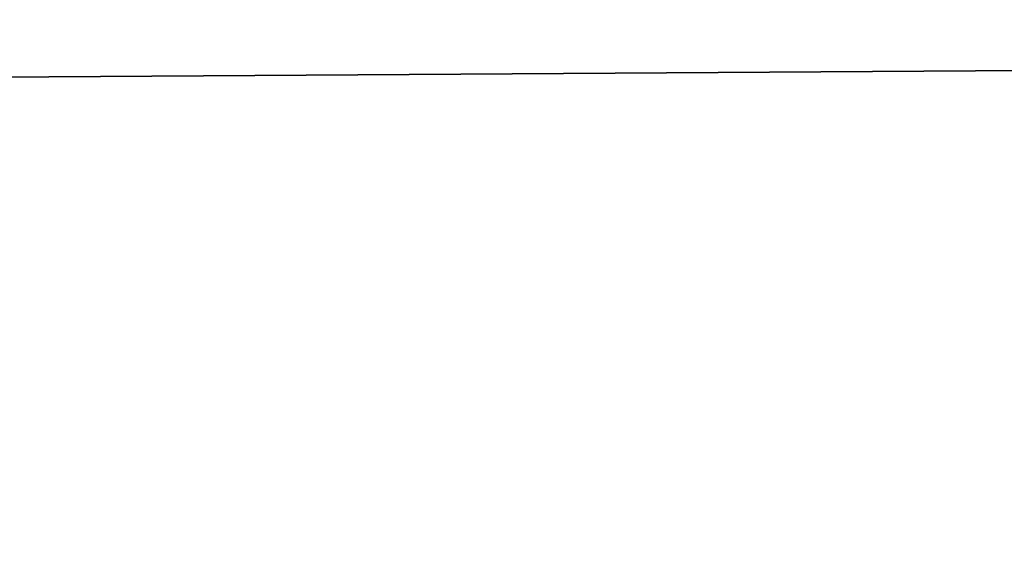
# Model space of a CAD drawing. Header units: millimetres. Extents: x -144 to 364, y -408 to 1133.
# Tile 1045 of 1056: x -55.52 to -55.4602, y 987.4551 to 987.4875. Entities that reach past the tile are written whole.
import ezdxf

# ---------------------------------------------------------------- set-up
doc = ezdxf.new("R2010")
doc.units = ezdxf.units.MM
doc.header["$LTSCALE"] = 41.718519
for name, color, linetype in [('1639', 7, 'CONTINUOUS'), ('1640', 7, 'CONTINUOUS'), ('1641', 7, 'CONTINUOUS'), ('1642', 7, 'CONTINUOUS')]:
    doc.layers.add(name, color=color, linetype=linetype)

msp = doc.modelspace()

# ---------------------------------------------------------------- linework, layer by layer
at = {"layer": '1639', "color": 7, "linetype": 'CONTINUOUS', "true_color": 0xaaaaaa}
for points in [[(-51.022094, 987.375975, 400.136498), (-61.531668, 987.95, 394.181229), (-66.058727, 987.375975, 390.922038), (-51.022094, 987.375975, 400.136498)], [(-45.190735, 987.95, 403.024499), (-61.531668, 987.95, 394.181229), (-51.022094, 987.375975, 400.136498), (-45.190735, 987.95, 403.024499)]]:
    msp.add_3dface(points, dxfattribs=at)
at = {"layer": '1640', "color": 7, "linetype": 'CONTINUOUS', "true_color": 0xaaaaaa}
for points in [[(-66.058727, 987.375975, 209.077962), (-61.531668, 987.95, 205.818771), (-51.022094, 987.375975, 199.863502), (-66.058727, 987.375975, 209.077962)], [(-61.531668, 987.95, 205.818771), (-45.190735, 987.95, 196.975501), (-51.022094, 987.375975, 199.863502), (-61.531668, 987.95, 205.818771)]]:
    msp.add_3dface(points, dxfattribs=at)
at = {"layer": '1641', "color": 7, "linetype": 'CONTINUOUS', "true_color": 0xaaaaaa}
for points in [[(-65.390976, 987.516856, 209.997043), (-60.713368, 987.45, 207.075907), (-50.50634, 987.516856, 200.875726), (-65.390976, 987.516856, 209.997043)], [(-60.713368, 987.45, 207.075907), (-44.589861, 987.45, 198.349893), (-50.50634, 987.516856, 200.875726), (-60.713368, 987.45, 207.075907)]]:
    msp.add_3dface(points, dxfattribs=at)
at = {"layer": '1642', "color": 7, "linetype": 'CONTINUOUS', "true_color": 0xaaaaaa}
for points in [[(-50.50634, 987.516856, 399.124274), (-60.713368, 987.45, 392.924092), (-65.390976, 987.516856, 390.002957), (-50.50634, 987.516856, 399.124274)], [(-44.589861, 987.45, 401.650107), (-60.713368, 987.45, 392.924092), (-50.50634, 987.516856, 399.124274), (-44.589861, 987.45, 401.650107)]]:
    msp.add_3dface(points, dxfattribs=at)

doc.saveas('drawing.dxf')
